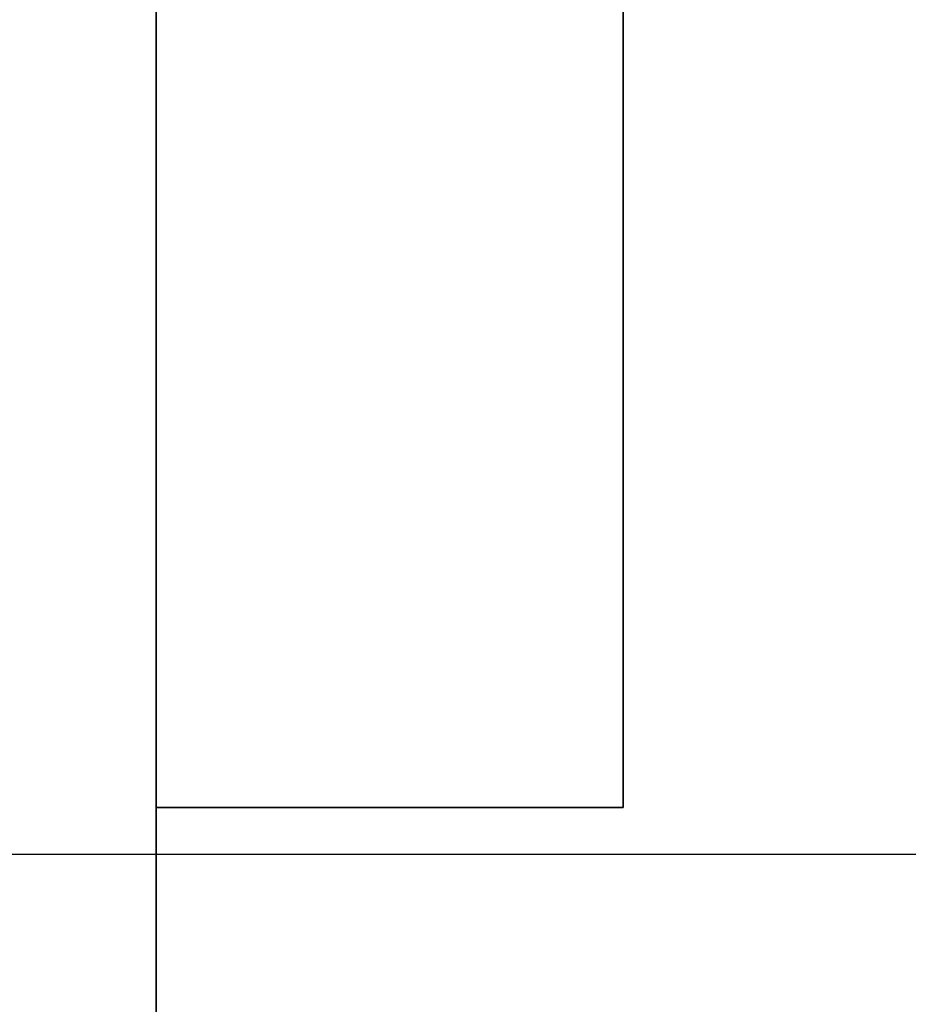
# Model space of a CAD drawing. Header units: millimetres. Extents: x 0 to 1524, y 0 to 1016.
# Tile 293 of 352: x 1395.169 to 1396.121, y 393.546 to 394.6. Entities that reach past the tile are written whole.
import ezdxf

# ---------------------------------------------------------------- set-up
doc = ezdxf.new("R2010")
doc.units = ezdxf.units.MM
doc.header["$LTSCALE"] = 83.82
doc.layers.get('0').update_dxf_attribs({"linetype": 'CONTINUOUS'})

msp = doc.modelspace()

# ---------------------------------------------------------------- linework, layer by layer
at = {"color": 7, "linetype": 'CONTINUOUS'}
for p, q in [((1395.3154, 400.3067), (1395.3154, 393.7067)), ((1395.3154, 393.7067), (1395.3154, 400.3067)), ((1395.3154, 400.3067), (1395.3154, 393.7067)), ((1395.3154, 393.7067), (1395.3154, 400.3067)), ((1395.3154, 400.3067), (1395.3154, 393.7067)), ((1395.3154, 393.7067), (1395.3154, 400.3067)), ((1395.3154, 400.3067), (1395.3154, 393.7067)), ((1395.3154, 393.7067), (1395.3154, 400.3067)), ((1395.3154, 393.7567), (1395.3154, 395.3401)), ((1395.3154, 395.3401), (1395.3154, 393.7567)), ((1395.3154, 393.7567), (1395.3154, 395.3401)), ((1395.3154, 395.3401), (1395.3154, 393.7567)), ((1395.3154, 393.7567), (1395.3154, 395.3401)), ((1395.3154, 395.3401), (1395.3154, 393.7567)), ((1395.3154, 393.7567), (1395.3154, 395.3401)), ((1395.3154, 395.3401), (1395.3154, 393.7567)), ((1395.8154, 395.3401), (1395.8154, 393.7567)), ((1395.8154, 393.7567), (1395.8154, 395.3401)), ((1395.8154, 395.3401), (1395.8154, 393.7567)), ((1395.8154, 393.7567), (1395.8154, 395.3401)), ((1395.8154, 395.3401), (1395.8154, 393.7567)), ((1395.8154, 393.7567), (1395.8154, 395.3401)), ((1395.8154, 395.3401), (1395.8154, 393.7567)), ((1395.8154, 393.7567), (1395.8154, 395.3401)), ((1395.8154, 393.7567), (1395.3154, 393.7567)), ((1395.3154, 393.7567), (1395.8154, 393.7567)), ((1395.8154, 393.7567), (1395.3154, 393.7567)), ((1395.3154, 393.7567), (1395.8154, 393.7567)), ((1395.8154, 393.7567), (1395.3154, 393.7567)), ((1395.3154, 393.7567), (1395.8154, 393.7567)), ((1395.8154, 393.7567), (1395.3154, 393.7567)), ((1395.3154, 393.7567), (1395.8154, 393.7567)), ((1395.3154, 393.7067), (1395.3154, 392.6067)), ((1395.3154, 392.6067), (1395.3154, 393.7067)), ((1395.3154, 393.7067), (1395.3154, 392.6067)), ((1395.3154, 392.6067), (1395.3154, 393.7067)), ((1395.3154, 393.7067), (1395.3154, 392.6067)), ((1395.3154, 392.6067), (1395.3154, 393.7067)), ((1395.3154, 393.7067), (1395.3154, 392.6067)), ((1395.3154, 392.6067), (1395.3154, 393.7067))]:
    msp.add_line(p, q, dxfattribs=at)
at = {"color": 6, "linetype": 'CONTINUOUS'}
for p, q in [((1394.3654, 393.7067), (1397.6654, 393.7067)), ((1394.3654, 393.7067), (1395.3154, 393.7067)), ((1394.3654, 393.7067), (1395.3154, 393.7067)), ((1394.3654, 393.7067), (1397.6654, 393.7067)), ((1394.3654, 393.7067), (1397.6654, 393.7067)), ((1394.3654, 393.7067), (1395.3154, 393.7067)), ((1394.3654, 393.7067), (1395.3154, 393.7067)), ((1394.3654, 393.7067), (1397.6654, 393.7067)), ((1394.3654, 393.7067), (1397.6654, 393.7067)), ((1394.3654, 393.7067), (1395.3154, 393.7067)), ((1394.3654, 393.7067), (1395.3154, 393.7067)), ((1394.3654, 393.7067), (1397.6654, 393.7067)), ((1394.3654, 393.7067), (1397.6654, 393.7067)), ((1394.3654, 393.7067), (1395.3154, 393.7067)), ((1394.3654, 393.7067), (1395.3154, 393.7067)), ((1394.3654, 393.7067), (1397.6654, 393.7067)), ((1395.3154, 393.7067), (1397.1654, 393.7067)), ((1395.3154, 393.7067), (1397.1654, 393.7067)), ((1395.3154, 393.7067), (1397.1654, 393.7067)), ((1395.3154, 393.7067), (1397.1654, 393.7067)), ((1395.3154, 393.7067), (1397.1654, 393.7067)), ((1395.3154, 393.7067), (1397.1654, 393.7067)), ((1395.3154, 393.7067), (1397.1654, 393.7067)), ((1395.3154, 393.7067), (1397.1654, 393.7067))]:
    msp.add_line(p, q, dxfattribs=at)

doc.saveas('drawing.dxf')
